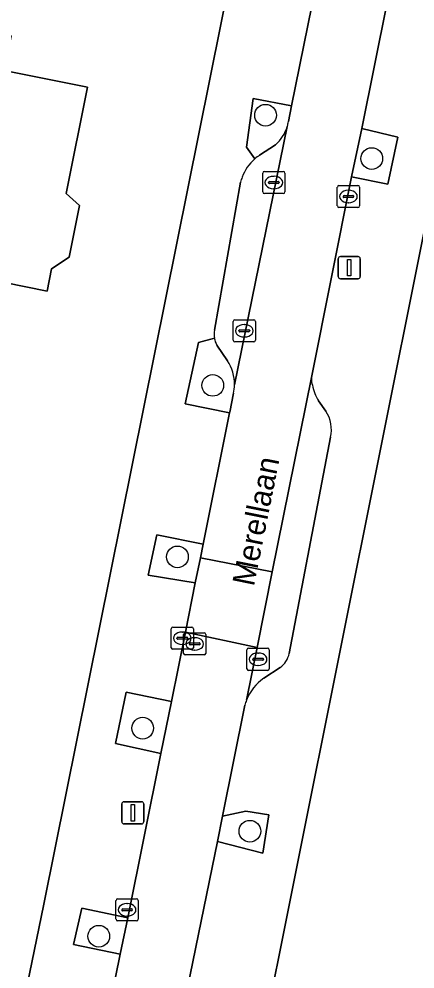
# Model space of a CAD drawing. Extents: x 161772 to 163126, y 383092 to 383917.
# Drawn here: x 162235.51 to 162253.38, y 383665.1 to 383707.95 of the extents above; entities that cross this region are included whole.
import ezdxf

# ---------------------------------------------------------------- set-up
doc = ezdxf.new("R2010")
doc.units = 0
for name, color, linetype in [('IMGEO_Boom', 7, 'Continuous'), ('IMGEO_Erf', 7, 'Continuous'), ('IMGEO_Groenvoorziening', 7, 'Continuous'), ('IMGEO_Kolk', 7, 'Continuous'), ('IMGEO_Lichtmast', 7, 'Continuous'), ('IMGEO_Openbare_ruimte_label', 7, 'Continuous'), ('IMGEO_Pand', 7, 'Continuous'), ('IMGEO_Parkeervlak_open', 7, 'Continuous'), ('IMGEO_Rijbaan_lokaal_open', 7, 'Continuous'), ('IMGEO_Rioolput', 7, 'Continuous'), ('IMGEO_Voetpad_open', 7, 'Continuous')]:
    doc.layers.add(name, color=color, linetype=linetype)

msp = doc.modelspace()

# ---------------------------------------------------------------- linework, layer by layer
at = {"layer": 'IMGEO_Boom'}
for centre in [(162246.633, 383703.609), (162251.427, 383701.655), (162244.252, 383691.425), (162242.659, 383683.691), (162241.091, 383675.965), (162245.927, 383671.318), (162239.112, 383666.581)]:
    msp.add_circle(centre, 0.489, dxfattribs=at)
at = {"layer": 'IMGEO_Erf'}
for points in [[(162194.823, 383626.159), (162198.383, 383626.312), (162198.361, 383626.093), (162198.74, 383626.03), (162198.753, 383626.298), (162208.722, 383626.465), (162218.379, 383627.215), (162228.473, 383628.501), (162236.634, 383668.028), (162253.133, 383750), (162259.685, 383782.554)], [(162285.84, 383701.374), (162277.263, 383703.035), (162255.603, 383707.378), (162240.556, 383632.345)]]:
    msp.add_lwpolyline(points, dxfattribs=at)
msp.add_lwpolyline([(162220.75, 383702.661), (162219.438, 383702.925), (162220.594, 383708.66), (162224.924, 383707.787), (162225.059, 383708.456), (162228.312, 383707.8), (162228.462, 383708.545), (162230.262, 383708.182), (162235.163, 383707.194), (162234.847, 383705.628), (162238.602, 383704.87), (162237.635, 383700.076), (162238.242, 383699.541), (162237.77, 383697.199), (162236.981, 383696.675), (162236.778, 383695.671), (162231.877, 383696.659), (162229.414, 383697.156), (162228.754, 383696.401), (162226.116, 383696.933), (162225.795, 383697.885), (162224.095, 383698.228), (162223.929, 383697.404), (162219.856, 383698.226)], close=True, dxfattribs=at)
at = {"layer": 'IMGEO_Groenvoorziening'}
for points in [[(162247.672, 383703.328), (162247.802, 383704.031), (162246.083, 383704.369), (162245.78, 383702.166), (162246.148, 383701.636)], [(162246.366, 383701.804), (162247.086, 383702.276)], [(162244.324, 383693.559), (162243.613, 383693.357), (162243.001, 383690.593), (162245.011, 383690.184), (162245.016, 383690.209), (162245.185, 383691.074)], [(162244.918, 383692.537), (162244.443, 383693.231)]]:
    msp.add_lwpolyline(points, dxfattribs=at)
for points in [[(162252.605, 383702.621), (162250.972, 383703.016), (162250.518, 383700.823), (162252.145, 383700.503)], [(162243.826, 383684.256), (162241.736, 383684.69), (162241.335, 383682.862), (162243.465, 383682.513), (162243.7, 383683.645)], [(162242.391, 383677.172), (162240.343, 383677.594), (162239.866, 383675.27), (162241.911, 383674.82)], [(162245.741, 383672.219), (162244.695, 383671.995), (162244.462, 383670.857), (162246.513, 383670.331), (162246.776, 383672.055)], [(162240.415, 383667.412), (162238.349, 383667.847), (162237.975, 383666.205), (162240.076, 383665.771)]]:
    msp.add_lwpolyline(points, close=True, dxfattribs=at)
for centre, radius, start, end in [((162245.495, 383703.75), 2.218, 343.0275, 349.0199), ((162245.83, 383703.665), 1.873, 312.1409, 342.5499), ((162247.412, 383700.222), 1.896, 123.458, 131.7808), ((162245.309, 383693.731), 1, 189.8936, 209.9884), ((162243.382, 383691.503), 1.852, 358.22, 33.9617), ((162243.284, 383691.509), 1.95, 347.1247, 358.1313)]:
    msp.add_arc(centre, radius, start, end, dxfattribs=at)
at = {"layer": 'IMGEO_Kolk'}
for p, q in [((162246.507, 383700.146), (162246.507, 383700.998)), ((162246.582, 383701.072), (162247.434, 383701.072)), ((162246.995, 383700.852), (162247.02, 383700.852)), ((162247.508, 383700.998), (162247.508, 383700.146)), ((162246.766, 383700.566), (162246.766, 383700.578)), ((162247.204, 383700.529), (162246.806, 383700.529)), ((162246.809, 383700.615), (162247.207, 383700.615)), ((162247.018, 383700.292), (162246.993, 383700.292)), ((162247.25, 383700.578), (162247.25, 383700.566)), ((162249.873, 383699.516), (162249.873, 383700.368)), ((162249.948, 383700.442), (162250.8, 383700.442)), ((162250.874, 383700.368), (162250.874, 383699.516)), ((162247.434, 383700.072), (162246.582, 383700.072)), ((162250.132, 383699.936), (162250.132, 383699.948)), ((162250.57, 383699.899), (162250.172, 383699.899)), ((162250.175, 383699.985), (162250.573, 383699.985)), ((162250.361, 383700.222), (162250.386, 383700.222)), ((162250.616, 383699.948), (162250.616, 383699.936)), ((162250.8, 383699.442), (162249.948, 383699.442)), ((162250.384, 383699.662), (162250.359, 383699.662)), ((162245.176, 383693.46), (162245.176, 383694.312)), ((162245.251, 383694.386), (162246.103, 383694.386)), ((162246.177, 383694.312), (162246.177, 383693.46)), ((162245.435, 383693.88), (162245.435, 383693.892)), ((162245.873, 383693.843), (162245.475, 383693.843)), ((162245.478, 383693.929), (162245.876, 383693.929)), ((162245.664, 383694.166), (162245.689, 383694.166)), ((162245.919, 383693.892), (162245.919, 383693.88)), ((162245.687, 383693.606), (162245.662, 383693.606)), ((162246.103, 383693.386), (162245.251, 383693.386)), ((162242.38, 383679.595), (162242.38, 383680.447)), ((162242.455, 383680.521), (162243.307, 383680.521)), ((162242.868, 383680.301), (162242.893, 383680.301)), ((162243.381, 383680.447), (162243.381, 383679.595)), ((162242.639, 383680.015), (162242.639, 383680.027)), ((162243.077, 383679.978), (162242.679, 383679.978)), ((162242.682, 383680.064), (162243.08, 383680.064)), ((162242.891, 383679.741), (162242.866, 383679.741)), ((162243.123, 383680.027), (162243.123, 383680.015)), ((162243.307, 383679.521), (162242.455, 383679.521)), ((162245.797, 383678.646), (162245.797, 383679.498)), ((162245.872, 383679.572), (162246.724, 383679.572)), ((162246.285, 383679.352), (162246.31, 383679.352)), ((162246.798, 383679.498), (162246.798, 383678.646)), ((162246.056, 383679.066), (162246.056, 383679.078)), ((162246.494, 383679.029), (162246.096, 383679.029)), ((162246.099, 383679.115), (162246.497, 383679.115)), ((162246.54, 383679.078), (162246.54, 383679.066)), ((162246.724, 383678.572), (162245.872, 383678.572)), ((162246.308, 383678.792), (162246.283, 383678.792)), ((162239.887, 383667.347), (162239.887, 383668.199)), ((162239.962, 383668.273), (162240.814, 383668.273)), ((162240.888, 383668.199), (162240.888, 383667.347)), ((162240.146, 383667.767), (162240.146, 383667.779)), ((162240.584, 383667.73), (162240.186, 383667.73)), ((162240.189, 383667.816), (162240.587, 383667.816)), ((162240.375, 383668.053), (162240.4, 383668.053)), ((162240.63, 383667.779), (162240.63, 383667.767)), ((162240.814, 383667.273), (162239.962, 383667.273)), ((162240.398, 383667.493), (162240.373, 383667.493))]:
    msp.add_line(p, q, dxfattribs=at)
for points in [[(162246.507, 383700.146), (162246.507, 383700.998)], [(162246.582, 383701.072), (162247.434, 383701.072)], [(162247.508, 383700.998), (162247.508, 383700.146)], [(162249.873, 383699.516), (162249.873, 383700.368)], [(162249.948, 383700.442), (162250.8, 383700.442)], [(162250.874, 383700.368), (162250.874, 383699.516)], [(162247.434, 383700.072), (162246.582, 383700.072)], [(162250.8, 383699.442), (162249.948, 383699.442)], [(162245.176, 383693.46), (162245.176, 383694.312)], [(162245.251, 383694.386), (162246.103, 383694.386)], [(162246.177, 383694.312), (162246.177, 383693.46)], [(162246.103, 383693.386), (162245.251, 383693.386)], [(162242.38, 383679.595), (162242.38, 383680.447)], [(162242.455, 383680.521), (162243.307, 383680.521)], [(162243.381, 383680.447), (162243.381, 383679.595)], [(162243.307, 383679.521), (162242.455, 383679.521)], [(162245.797, 383678.646), (162245.797, 383679.498)], [(162245.872, 383679.572), (162246.724, 383679.572)], [(162246.798, 383679.498), (162246.798, 383678.646)], [(162246.724, 383678.572), (162245.872, 383678.572)], [(162239.887, 383667.347), (162239.887, 383668.199)], [(162239.962, 383668.273), (162240.814, 383668.273)], [(162240.888, 383668.199), (162240.888, 383667.347)], [(162240.814, 383667.273), (162239.962, 383667.273)]]:
    msp.add_lwpolyline(points, dxfattribs=at)
for centre, radius, start, end in [((162246.584, 383700.996), 0.0765, 91.552, 178.448), ((162246.584, 383700.996), 0.0765, 91.552, 178.448), ((162247.432, 383700.996), 0.0765, 1.552, 88.448), ((162247.432, 383700.996), 0.0765, 1.552, 88.448), ((162246.806, 383700.575), 0.0403, 85.8775, 175.7526), ((162246.803, 383700.565), 0.0366, 178.938, 274.7102), ((162247.207, 383700.572), 0.043, 264.8664, 352.4533), ((162247.211, 383700.577), 0.0386, 1.7309, 96.639), ((162249.95, 383700.366), 0.0765, 91.552, 178.448), ((162249.95, 383700.366), 0.0765, 91.552, 178.448), ((162250.798, 383700.366), 0.0765, 1.552, 88.448), ((162250.798, 383700.366), 0.0765, 1.552, 88.448), ((162246.584, 383700.148), 0.0765, 181.552, 268.448), ((162246.584, 383700.148), 0.0765, 181.552, 268.448), ((162247.432, 383700.148), 0.0765, 271.552, 358.448), ((162247.432, 383700.148), 0.0765, 271.552, 358.448), ((162250.172, 383699.945), 0.0403, 85.8775, 175.7526), ((162250.169, 383699.935), 0.0366, 178.938, 274.7102), ((162250.573, 383699.942), 0.043, 264.8664, 352.4533), ((162250.577, 383699.947), 0.0386, 1.7309, 96.639), ((162249.95, 383699.518), 0.0765, 181.552, 268.448), ((162249.95, 383699.518), 0.0765, 181.552, 268.448), ((162250.798, 383699.518), 0.0765, 271.552, 358.448), ((162250.798, 383699.518), 0.0765, 271.552, 358.448), ((162245.253, 383694.31), 0.0765, 91.552, 178.448), ((162245.253, 383694.31), 0.0765, 91.552, 178.448), ((162246.101, 383694.31), 0.0765, 1.552, 88.448), ((162246.101, 383694.31), 0.0765, 1.552, 88.448), ((162245.475, 383693.889), 0.0403, 85.8775, 175.7526), ((162245.472, 383693.879), 0.0366, 178.938, 274.7102), ((162245.876, 383693.886), 0.043, 264.8664, 352.4533), ((162245.88, 383693.891), 0.0386, 1.7309, 96.639), ((162245.253, 383693.462), 0.0765, 181.552, 268.448), ((162245.253, 383693.462), 0.0765, 181.552, 268.448), ((162246.101, 383693.462), 0.0765, 271.552, 358.448), ((162246.101, 383693.462), 0.0765, 271.552, 358.448), ((162242.457, 383680.445), 0.0765, 91.552, 178.448), ((162242.457, 383680.445), 0.0765, 91.552, 178.448), ((162243.305, 383680.445), 0.0765, 1.552, 88.448), ((162243.305, 383680.445), 0.0765, 1.552, 88.448), ((162242.679, 383680.024), 0.0403, 85.8775, 175.7526), ((162242.676, 383680.014), 0.0366, 178.938, 274.7102), ((162243.08, 383680.021), 0.043, 264.8664, 352.4533), ((162243.084, 383680.026), 0.0386, 1.7309, 96.639), ((162242.457, 383679.597), 0.0765, 181.552, 268.448), ((162242.457, 383679.597), 0.0765, 181.552, 268.448), ((162243.305, 383679.597), 0.0765, 271.552, 358.448), ((162243.305, 383679.597), 0.0765, 271.552, 358.448), ((162245.874, 383679.496), 0.0765, 91.552, 178.448), ((162245.874, 383679.496), 0.0765, 91.552, 178.448), ((162246.722, 383679.496), 0.0765, 1.552, 88.448), ((162246.722, 383679.496), 0.0765, 1.552, 88.448), ((162246.096, 383679.075), 0.0403, 85.8775, 175.7526), ((162246.093, 383679.065), 0.0366, 178.938, 274.7102), ((162246.497, 383679.072), 0.043, 264.8664, 352.4533), ((162246.501, 383679.077), 0.0386, 1.7309, 96.639), ((162245.874, 383678.648), 0.0765, 181.552, 268.448), ((162245.874, 383678.648), 0.0765, 181.552, 268.448), ((162246.722, 383678.648), 0.0765, 271.552, 358.448), ((162246.722, 383678.648), 0.0765, 271.552, 358.448), ((162239.964, 383668.197), 0.0765, 91.552, 178.448), ((162239.964, 383668.197), 0.0765, 91.552, 178.448), ((162240.812, 383668.197), 0.0765, 1.552, 88.448), ((162240.812, 383668.197), 0.0765, 1.552, 88.448), ((162240.186, 383667.776), 0.0403, 85.8775, 175.7526), ((162240.183, 383667.766), 0.0366, 178.938, 274.7102), ((162240.587, 383667.773), 0.043, 264.8664, 352.4533), ((162240.591, 383667.778), 0.0386, 1.7309, 96.639), ((162239.964, 383667.349), 0.0765, 181.552, 268.448), ((162239.964, 383667.349), 0.0765, 181.552, 268.448), ((162240.812, 383667.349), 0.0765, 271.552, 358.448), ((162240.812, 383667.349), 0.0765, 271.552, 358.448)]:
    msp.add_arc(centre, radius, start, end, dxfattribs=at)
for centre, major_axis, ratio, start_param, end_param in [((162246.994, 383700.572), (-0.387, 0.002), 0.722429, 4.712389, 7.853982), ((162247.019, 383700.572), (-0.39, 0.002), 0.717154, 1.570796, 4.712389), ((162250.36, 383699.942), (-0.387, 0.002), 0.722429, 4.712389, 7.853982), ((162250.385, 383699.942), (-0.39, 0.002), 0.717154, 1.570796, 4.712389), ((162245.663, 383693.886), (-0.387, 0.002), 0.722429, 4.712389, 7.853982), ((162245.688, 383693.886), (-0.39, 0.002), 0.717154, 1.570796, 4.712389), ((162242.867, 383680.021), (-0.387, 0.002), 0.722429, 4.712389, 7.853982), ((162242.892, 383680.021), (-0.39, 0.002), 0.717154, 1.570796, 4.712389), ((162246.284, 383679.072), (-0.387, 0.002), 0.722429, 4.712389, 7.853982), ((162246.309, 383679.072), (-0.39, 0.002), 0.717154, 1.570796, 4.712389), ((162240.374, 383667.773), (-0.387, 0.002), 0.722429, 4.712389, 7.853982), ((162240.399, 383667.773), (-0.39, 0.002), 0.717154, 1.570796, 4.712389)]:
    msp.add_ellipse(centre, major_axis=major_axis, ratio=ratio, start_param=start_param, end_param=end_param, dxfattribs=at)
at = {"layer": 'IMGEO_Lichtmast'}
for p, q in [((162249.916, 383696.333), (162249.916, 383697.133)), ((162249.916, 383697.133), (162249.916, 383696.333)), ((162250.016, 383697.233), (162250.806, 383697.233)), ((162250.806, 383697.233), (162250.016, 383697.233)), ((162250.906, 383697.133), (162250.906, 383696.333)), ((162250.906, 383696.333), (162250.906, 383697.133)), ((162250.806, 383696.233), (162250.016, 383696.233)), ((162250.016, 383696.233), (162250.806, 383696.233)), ((162240.148, 383671.749), (162240.148, 383672.549)), ((162240.148, 383672.549), (162240.148, 383671.749)), ((162240.248, 383672.649), (162241.038, 383672.649)), ((162241.038, 383672.649), (162240.248, 383672.649)), ((162241.138, 383672.549), (162241.138, 383671.749)), ((162241.138, 383671.749), (162241.138, 383672.549)), ((162241.038, 383671.649), (162240.248, 383671.649)), ((162240.248, 383671.649), (162241.038, 383671.649))]:
    msp.add_line(p, q, dxfattribs=at)
for points in [[(162250.336, 383697.108), (162250.486, 383697.108), (162250.486, 383696.358), (162250.336, 383696.358), (162250.336, 383697.108)], [(162240.568, 383672.524), (162240.718, 383672.524), (162240.718, 383671.774), (162240.568, 383671.774), (162240.568, 383672.524)]]:
    msp.add_lwpolyline(points, dxfattribs=at)
for centre, start, end in [((162250.016, 383697.133), 90, 180), ((162250.016, 383697.133), 90, 180), ((162250.806, 383697.133), 0, 90), ((162250.806, 383697.133), 360, 90), ((162250.016, 383696.333), 180, 270), ((162250.016, 383696.333), 180, 270), ((162250.806, 383696.333), 270, 0), ((162250.806, 383696.333), 270, 0), ((162240.248, 383672.549), 90, 180), ((162240.248, 383672.549), 90, 180), ((162241.038, 383672.549), 0, 90), ((162241.038, 383672.549), 360, 90), ((162240.248, 383671.749), 180, 270), ((162240.248, 383671.749), 180, 270), ((162241.038, 383671.749), 270, 0), ((162241.038, 383671.749), 270, 0)]:
    msp.add_arc(centre, 0.1, start, end, dxfattribs=at)
at = {"layer": 'IMGEO_Pand'}
msp.add_lwpolyline([(162238.602, 383704.87), (162234.847, 383705.628), (162235.163, 383707.194), (162230.262, 383708.182), (162228.462, 383708.545), (162228.312, 383707.8), (162225.059, 383708.456), (162224.924, 383707.787), (162220.594, 383708.66), (162219.438, 383702.925), (162220.75, 383702.661), (162219.856, 383698.226), (162223.929, 383697.404), (162224.095, 383698.228), (162225.795, 383697.885), (162226.116, 383696.933), (162228.754, 383696.401), (162229.414, 383697.156), (162231.877, 383696.659), (162236.778, 383695.671), (162236.981, 383696.675), (162237.77, 383697.199), (162238.242, 383699.541), (162237.635, 383700.076)], close=True, dxfattribs=at)
at = {"layer": 'IMGEO_Parkeervlak_open'}
for points in [[(162245.233, 383691.445), (162247.616, 383703.103)], [(162247.086, 383702.276), (162246.366, 383701.804)], [(162245.509, 383700.59), (162244.325, 383693.908)], [(162244.443, 383693.231), (162244.918, 383692.537)], [(162248.704, 383691.779), (162246.938, 383683.014), (162246.25, 383679.596), (162245.773, 383677.227)], [(162249.352, 383690.254), (162249.021, 383690.724)], [(162247.704, 383679.331), (162249.566, 383689.085)], [(162246.559, 383678.215), (162247.29, 383678.695)]]:
    msp.add_lwpolyline(points, dxfattribs=at)
for centre, radius, start, end in [((162245.83, 383703.665), 1.873, 312.1409, 342.5499), ((162247.499, 383700.092), 2.052, 131.1888, 159.3628), ((162247.412, 383700.222), 1.896, 123.458, 131.7808), ((162247.544, 383700.08), 2.098, 159.4998, 165.9372), ((162245.299, 383693.731), 0.99, 169.6829, 189.9887), ((162245.309, 383693.731), 1, 189.8936, 209.9884), ((162243.382, 383691.503), 1.852, 358.22, 33.9617), ((162250.183, 383691.782), 1.479, 180.1198, 193.8489), ((162250.931, 383691.873), 2.228, 191.5071, 211.0253), ((162248.143, 383689.429), 1.464, 346.4254, 34.3223), ((162246.627, 383679.579), 1.106, 306.8652, 347.0111), ((162247.711, 383676.492), 2.073, 123.7672, 159.2251)]:
    msp.add_arc(centre, radius, start, end, dxfattribs=at)
at = {"layer": 'IMGEO_Rijbaan_lokaal_open'}
for points in [[(162250.518, 383700.823), (162250.972, 383703.016), (162253.253, 383714.312), (162250.003, 383714.952), (162249.72, 383713.503), (162249.279, 383711.298), (162247.802, 383704.031), (162247.672, 383703.328)], [(162247.616, 383703.103), (162245.233, 383691.445)], [(162245.185, 383691.074), (162245.016, 383690.209), (162245.011, 383690.184), (162243.826, 383684.256), (162243.7, 383683.645), (162246.938, 383683.014), (162248.704, 383691.779), (162250.518, 383700.823)], [(162245.773, 383677.227), (162246.25, 383679.596), (162243.028, 383680.299), (162242.391, 383677.172), (162241.911, 383674.82), (162240.415, 383667.412), (162240.076, 383665.771), (162238.342, 383657.247), (162238.244, 383656.694), (162234.005, 383635.785), (162233.631, 383633.838), (162233.579, 383633.587), (162236.834, 383632.925), (162236.904, 383633.536), (162237.293, 383635.447)], [(162244.462, 383670.857), (162244.695, 383671.995), (162245.702, 383677.002)], [(162237.33, 383635.587), (162242.118, 383659.423), (162242.181, 383659.735), (162242.496, 383661.241), (162244.462, 383670.857)]]:
    msp.add_lwpolyline(points, dxfattribs=at)
msp.add_lwpolyline([(162246.938, 383683.014), (162243.7, 383683.645), (162243.465, 383682.513), (162243.028, 383680.299), (162246.25, 383679.596)], close=True, dxfattribs=at)
for centre, radius, start, end in [((162245.495, 383703.75), 2.218, 343.0275, 349.0199), ((162243.284, 383691.509), 1.95, 347.1247, 358.1313), ((162247.638, 383676.515), 1.996, 159.0991, 165.8741)]:
    msp.add_arc(centre, radius, start, end, dxfattribs=at)
at = {"layer": 'IMGEO_Rioolput'}
for p, q in [((162242.938, 383679.339), (162242.938, 383680.191)), ((162243.013, 383680.265), (162243.865, 383680.265)), ((162243.939, 383680.191), (162243.939, 383679.339)), ((162243.197, 383679.759), (162243.197, 383679.771)), ((162243.635, 383679.722), (162243.237, 383679.722)), ((162243.24, 383679.808), (162243.638, 383679.808)), ((162243.426, 383680.045), (162243.451, 383680.045)), ((162243.681, 383679.771), (162243.681, 383679.759)), ((162243.449, 383679.485), (162243.424, 383679.485)), ((162243.865, 383679.265), (162243.013, 383679.265))]:
    msp.add_line(p, q, dxfattribs=at)
for points in [[(162242.938, 383679.339), (162242.938, 383680.191)], [(162243.013, 383680.265), (162243.865, 383680.265)], [(162243.939, 383680.191), (162243.939, 383679.339)], [(162243.865, 383679.265), (162243.013, 383679.265)]]:
    msp.add_lwpolyline(points, dxfattribs=at)
for centre, radius, start, end in [((162243.015, 383680.189), 0.0765, 91.552, 178.448), ((162243.015, 383680.189), 0.0765, 91.552, 178.448), ((162243.863, 383680.189), 0.0765, 1.552, 88.448), ((162243.863, 383680.189), 0.0765, 1.552, 88.448), ((162243.237, 383679.768), 0.0403, 85.8775, 175.7526), ((162243.234, 383679.758), 0.0366, 178.938, 274.7102), ((162243.638, 383679.765), 0.043, 264.8664, 352.4533), ((162243.642, 383679.77), 0.0386, 1.7309, 96.639), ((162243.015, 383679.341), 0.0765, 181.552, 268.448), ((162243.015, 383679.341), 0.0765, 181.552, 268.448), ((162243.863, 383679.341), 0.0765, 271.552, 358.448), ((162243.863, 383679.341), 0.0765, 271.552, 358.448)]:
    msp.add_arc(centre, radius, start, end, dxfattribs=at)
for centre, major_axis, ratio, start_param, end_param in [((162243.425, 383679.765), (-0.387, 0.002), 0.722429, 4.712389, 7.853982), ((162243.45, 383679.765), (-0.39, 0.002), 0.717154, 1.570796, 4.712389)]:
    msp.add_ellipse(centre, major_axis=major_axis, ratio=ratio, start_param=start_param, end_param=end_param, dxfattribs=at)
at = {"layer": 'IMGEO_Voetpad_open'}
for points in [[(162259.685, 383782.554), (162253.133, 383750), (162236.634, 383668.028), (162228.473, 383628.501), (162232.711, 383628.765), (162232.978, 383630.162), (162233.579, 383633.587), (162233.631, 383633.838), (162232.092, 383634.108), (162232.967, 383638.221), (162233.073, 383638.255)], [(162254.042, 383718.123), (162255.976, 383717.7), (162255.631, 383715.68), (162253.601, 383716.017), (162253.253, 383714.312), (162250.972, 383703.016), (162252.605, 383702.621), (162252.145, 383700.503), (162250.518, 383700.823), (162248.704, 383691.779)], [(162246.148, 383701.636), (162245.78, 383702.166), (162246.083, 383704.369), (162247.802, 383704.031), (162249.279, 383711.298)], [(162237.463, 383629.88), (162241.527, 383630.611), (162240.556, 383632.345), (162255.603, 383707.378)], [(162244.325, 383693.908), (162245.509, 383700.59)], [(162236.506, 383654.9), (162235.636, 383655.013), (162236.057, 383657.622), (162238.342, 383657.247), (162240.076, 383665.771), (162237.975, 383666.205), (162238.349, 383667.847), (162240.415, 383667.412), (162241.911, 383674.82), (162239.866, 383675.27), (162240.343, 383677.594), (162242.391, 383677.172), (162243.028, 383680.299), (162243.465, 383682.513), (162241.335, 383682.862), (162241.736, 383684.69), (162243.826, 383684.256), (162245.011, 383690.184), (162243.001, 383690.593), (162243.613, 383693.357), (162244.324, 383693.559)], [(162249.021, 383690.724), (162249.352, 383690.254)], [(162249.566, 383689.085), (162247.704, 383679.331)], [(162247.29, 383678.695), (162246.559, 383678.215)], [(162245.702, 383677.002), (162244.695, 383671.995), (162245.741, 383672.219), (162246.776, 383672.055), (162246.513, 383670.331), (162244.462, 383670.857), (162242.496, 383661.241), (162244.153, 383660.898), (162243.8, 383659.028), (162242.164, 383659.392)]]:
    msp.add_lwpolyline(points, dxfattribs=at)
for centre, radius, start, end in [((162247.499, 383700.092), 2.052, 131.1888, 159.3628), ((162247.544, 383700.08), 2.098, 159.4998, 165.9372), ((162245.299, 383693.731), 0.99, 169.6829, 189.9887), ((162250.183, 383691.782), 1.479, 180.1198, 193.8489), ((162250.931, 383691.873), 2.228, 191.5071, 211.0253), ((162248.143, 383689.429), 1.464, 346.4254, 34.3223), ((162246.627, 383679.579), 1.106, 306.8652, 347.0111), ((162247.711, 383676.492), 2.073, 123.7672, 159.2251), ((162247.638, 383676.515), 1.996, 159.0991, 165.8741)]:
    msp.add_arc(centre, radius, start, end, dxfattribs=at)

# ---------------------------------------------------------------- texts
at = {"layer": 'IMGEO_Openbare_ruimte_label'}
msp.add_text('Merellaan', height=1, rotation=78.6339, dxfattribs=at).set_placement((162246.108, 383682.328))

doc.saveas('drawing.dxf')
